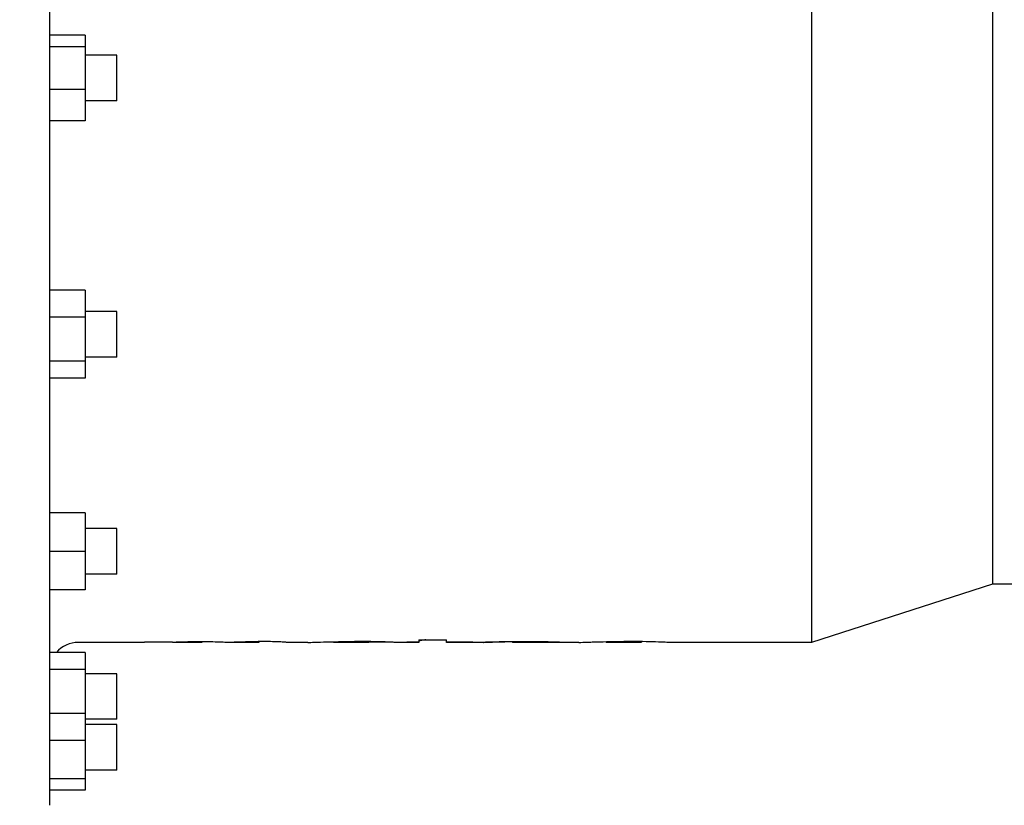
# Model space of a CAD drawing. Header units: inches. Extents: x 24 to 1128, y -58 to 748.
# Tile 289 of 656: x 366.85 to 375.35, y 593.36 to 600.15. Entities that reach past the tile are written whole.
import ezdxf

# ---------------------------------------------------------------- set-up
doc = ezdxf.new("R2010")
doc.units = ezdxf.units.IN
doc.header["$LTSCALE"] = 32
doc.header["$MEASUREMENT"] = 0
doc.layers.add('Dimension (ANSI)', color=7, linetype='Continuous', lineweight=25)
doc.layers.add('Visible (ANSI)', color=7, linetype='Continuous', lineweight=30)
doc.styles.add('Note Text (ANSI)', font='tahoma.ttf')
doc.dimstyles.new('SB Fraction-16 (ANSI)', dxfattribs={"dimscale": 32, "dimtxt": 0.125, "dimasz": 0.098425, "dimexe": 0.125, "dimexo": 0.0625, "dimgap": 0.031496, "dimtad": 0, "dimtih": 1, "dimtoh": 1, "dimdec": 4, "dimrnd": 1e-08, "dimzin": 0, "dimdsep": 46, "dimlunit": 5, "dimtxsty": 'Note Text (ANSI)', "dimcen": 0.09, "dimdle": 0.393701, "dimclrd": 256, "dimclre": 256, "dimclrt": 256, "dimadec": 0, "dimazin": 3, "dimtfac": 0.96, "dimtofl": 0, "dimtmove": 0, "dimatfit": 3, "dimfxl": 1, "dimfrac": 2, "dimtolj": 1, "dimtzin": 12, "dimlwd": -1, "dimlwe": -1, "dimarcsym": 0})

# ---------------------------------------------------------------- blocks, each defined once
blk = doc.blocks.new('*D19')
at = {"layer": 'Defpoints', "color": 0, "transparency": 16777216}
for p in [(494.2806, 695.4398), (330.5011, 563.4398), (494.2806, 563.4398)]:
    blk.add_point(p, dxfattribs=at)
at = {"layer": 'Dimension (ANSI)', "transparency": 16777216}
for p, q in [((492.2806, 695.4398), (326.5011, 695.4398)), ((330.5011, 692.2902), (330.5011, 632.5309)), ((330.5011, 566.5894), (330.5011, 626.3486)), ((492.2806, 563.4398), (326.5011, 563.4398))]:
    blk.add_line(p, q, dxfattribs=at)
for points in [[(329.9762, 692.2902), (331.026, 692.2902), (330.5011, 695.4398)], [(329.9762, 566.5894), (331.026, 566.5894), (330.5011, 563.4398)]]:
    blk.add_solid(points, dxfattribs=at)
at = {"layer": 'Dimension (ANSI)', "transparency": 16777216, "insert": (326.4205, 631.5231), "char_height": 4, "attachment_point": 1, "style": 'Note Text (ANSI)'}
blk.add_mtext('\\A1;132', dxfattribs=at)

msp = doc.modelspace()

# ---------------------------------------------------------------- linework, layer by layer
at = {"layer": 'Visible (ANSI)'}
for p, q in [((367.10463, 605.92578), (367.10463, 593.36378)), ((373.68763, 604.51878), (373.68763, 594.77078)), ((375.24963, 604.01628), (375.24963, 595.27328)), ((367.41263, 600.01508), (367.10463, 600.01508)), ((367.41263, 600.01508), (367.41263, 599.91586)), ((367.41263, 599.91586), (367.10463, 599.91586)), ((367.41263, 599.91586), (367.41263, 599.54556)), ((367.68863, 599.84178), (367.41263, 599.84178)), ((367.68863, 599.44778), (367.68863, 599.84178)), ((367.41263, 599.54556), (367.10463, 599.54556)), ((367.41263, 599.54556), (367.41263, 599.27448)), ((367.68863, 599.44778), (367.41263, 599.44778)), ((367.41263, 599.27448), (367.10463, 599.27448)), ((367.41263, 597.81245), (367.10463, 597.81245)), ((367.41263, 597.81245), (367.41263, 597.57908)), ((367.68863, 597.62937), (367.41263, 597.62937)), ((367.68863, 597.23537), (367.68863, 597.62937)), ((367.41263, 597.57908), (367.10463, 597.57908)), ((367.41263, 597.57908), (367.41263, 597.199)), ((367.41263, 597.199), (367.10463, 597.199)), ((367.68863, 597.23537), (367.41263, 597.23537)), ((367.41263, 597.199), (367.41263, 597.05229)), ((367.41263, 597.05229), (367.10463, 597.05229)), ((367.41263, 595.88878), (367.10463, 595.88878)), ((367.41263, 595.88878), (367.41263, 595.55678)), ((367.68863, 595.75378), (367.41263, 595.75378)), ((367.68863, 595.35978), (367.68863, 595.75378)), ((367.41263, 595.55678), (367.10463, 595.55678)), ((367.41263, 595.55678), (367.41263, 595.22478)), ((367.68863, 595.35978), (367.41263, 595.35978)), ((375.24963, 595.27328), (373.68763, 594.77078)), ((375.97663, 595.27328), (375.24963, 595.27328)), ((367.41263, 595.22478), (367.10463, 595.22478)), ((367.92756, 594.77078), (367.35463, 594.77078)), ((367.92756, 594.77703), (367.92756, 594.77078)), ((367.92756, 594.77703), (368.16806, 594.77703)), ((368.16806, 594.77369), (368.16806, 594.77703)), ((368.16806, 594.77369), (368.16806, 594.77092)), ((368.16806, 594.77078), (368.16806, 594.77092)), ((368.4151, 594.77078), (368.16806, 594.77078)), ((368.29801, 594.77717), (368.29801, 594.77147)), ((368.40362, 594.77837), (368.40362, 594.77091)), ((368.42123, 594.77837), (368.42123, 594.77229)), ((368.66173, 594.77357), (368.66173, 594.77092)), ((368.66173, 594.77078), (368.66173, 594.77092)), ((368.9094, 594.77078), (368.66173, 594.77078)), ((368.79168, 594.77699), (368.79168, 594.77147)), ((368.89809, 594.77836), (368.89809, 594.77091)), ((368.9149, 594.77837), (368.9149, 594.77229)), ((369.33674, 594.77078), (369.15521, 594.77078)), ((369.55968, 594.77682), (369.55968, 594.77088)), ((369.86142, 594.77078), (369.56409, 594.77078)), ((369.72008, 594.77835), (369.72008, 594.77197)), ((369.86427, 594.77767), (369.86427, 594.77088)), ((370.02182, 594.77378), (369.86427, 594.77378)), ((370.29465, 594.77078), (370.09826, 594.77078)), ((370.19338, 594.77703), (370.19338, 594.77147)), ((370.19338, 594.77703), (370.29465, 594.77703)), ((370.29465, 594.77147), (370.19338, 594.77147)), ((370.29465, 594.79273), (370.29465, 594.77703)), ((370.29465, 594.79273), (370.53515, 594.79273)), ((370.29465, 594.77703), (370.29465, 594.77147)), ((370.29465, 594.77147), (370.29465, 594.77078)), ((370.53515, 594.77703), (370.53515, 594.79273)), ((370.53515, 594.77703), (370.763, 594.77703)), ((370.53515, 594.77703), (370.53515, 594.77147)), ((370.53515, 594.77078), (370.53515, 594.77147)), ((370.763, 594.77147), (370.53515, 594.77147)), ((370.85225, 594.77078), (370.53515, 594.77078)), ((370.763, 594.77147), (370.763, 594.77703)), ((371.04821, 594.77703), (371.04821, 594.77518)), ((371.10477, 594.77779), (371.10477, 594.77102)), ((371.67637, 594.77078), (371.13552, 594.77078)), ((371.23788, 594.77838), (371.23788, 594.77197)), ((371.48986, 594.77609), (371.48986, 594.77088)), ((371.50984, 594.77088), (371.48986, 594.77088)), ((371.50984, 594.77088), (371.50984, 594.77572)), ((371.9149, 594.77728), (371.9149, 594.77247)), ((372.2031, 594.77078), (371.93077, 594.77078)), ((371.95999, 594.77785), (371.95999, 594.77115)), ((372.0668, 594.77838), (372.0668, 594.77197)), ((372.17597, 594.77784), (372.17597, 594.77111)), ((372.2187, 594.7773), (372.2187, 594.77247)), ((373.68763, 594.77078), (372.45723, 594.77078)), ((367.41263, 594.68363), (367.10463, 594.68363)), ((367.41263, 594.68363), (367.41263, 594.53693)), ((367.41263, 594.53693), (367.10463, 594.53693)), ((367.41263, 594.53693), (367.41263, 594.15684)), ((367.68863, 594.50055), (367.41263, 594.50055)), ((367.68863, 594.10655), (367.68863, 594.50055)), ((367.41263, 594.15684), (367.10463, 594.15684)), ((367.41263, 594.15684), (367.41263, 593.92347)), ((367.68863, 594.10655), (367.41263, 594.10655)), ((367.68863, 594.06047), (367.41263, 594.06047)), ((367.68863, 593.66647), (367.68863, 594.06047)), ((367.41263, 593.92347), (367.10463, 593.92347)), ((367.41263, 593.92347), (367.41263, 593.5924)), ((367.68863, 593.66647), (367.41263, 593.66647)), ((367.41263, 593.5924), (367.10463, 593.5924)), ((367.41263, 593.5924), (367.41263, 593.49318)), ((367.41263, 593.49318), (367.10463, 593.49318))]:
    msp.add_line(p, q, dxfattribs=at)
msp.add_arc((367.35463, 594.52078), 0.25, 90, 139.352315, dxfattribs=at)
for points, knots in [([(368.16806, 594.77369), (368.20901, 594.77478), (368.25782, 594.77632), (368.34961, 594.77828), (368.388, 594.77834), (368.41312, 594.77838)], [-0.3669193, -0.3669193, -0.3669193, -0.3669193, -0.1915115, -0.1915115, 0, 0, 0, 0]), ([(368.29801, 594.77147), (368.28115, 594.77146), (368.26847, 594.77145), (368.22156, 594.77122), (368.195, 594.77104), (368.16806, 594.77092)], [-0.44016614, -0.44016614, -0.44016614, -0.44016614, -0.23601389, -0.23601389, 0, 0, 0, 0]), ([(368.40362, 594.77091), (368.40055, 594.77095), (368.39786, 594.771), (368.38939, 594.7711), (368.38439, 594.77116), (368.36904, 594.77129), (368.35996, 594.77135), (368.33259, 594.77146), (368.31428, 594.77147), (368.29801, 594.77147)], [-0.34529379, -0.34529379, -0.34529379, -0.34529379, -0.24500279, -0.24500279, -0.18743493, -0.18743493, -0.12399739, -0.12399739, 0, 0, 0, 0]), ([(368.42123, 594.77229), (368.42118, 594.77212), (368.42113, 594.77197), (368.42109, 594.77184), (368.42107, 594.77179), (368.42105, 594.77175), (368.42103, 594.7717), (368.42101, 594.77164), (368.42098, 594.77159), (368.42095, 594.77154), (368.42092, 594.7715), (368.42088, 594.77145), (368.42083, 594.77141), (368.42082, 594.77139), (368.4208, 594.77138), (368.42078, 594.77137), (368.42074, 594.77134), (368.42069, 594.77131), (368.42063, 594.77129), (368.42058, 594.77126), (368.42051, 594.77124), (368.42045, 594.77121), (368.42036, 594.77118), (368.42027, 594.77116), (368.42017, 594.77113), (368.42007, 594.7711), (368.41996, 594.77108), (368.41984, 594.77105), (368.41977, 594.77104), (368.41971, 594.77103), (368.41965, 594.77101), (368.4195, 594.77098), (368.41936, 594.77096), (368.41921, 594.77094), (368.41908, 594.77092), (368.41894, 594.7709), (368.41878, 594.77088), (368.41868, 594.77087), (368.41858, 594.77086), (368.41846, 594.77086), (368.41823, 594.77084), (368.41795, 594.77083), (368.41762, 594.77081), (368.4173, 594.7708), (368.41692, 594.77079), (368.41648, 594.77079), (368.41621, 594.77078), (368.41592, 594.77078), (368.41559, 594.77078), (368.41529, 594.77078), (368.41495, 594.77078), (368.41457, 594.77078), (368.41425, 594.77078), (368.4139, 594.77078), (368.41351, 594.77079), (368.41308, 594.77079), (368.4126, 594.77079), (368.41207, 594.7708), (368.41155, 594.7708), (368.41099, 594.77081), (368.41037, 594.77082), (368.40999, 594.77082), (368.40959, 594.77083), (368.40916, 594.77083), (368.40861, 594.77084), (368.40801, 594.77085), (368.40737, 594.77086), (368.40677, 594.77086), (368.40613, 594.77087), (368.40547, 594.77088), (368.40487, 594.77089), (368.40425, 594.7709), (368.40362, 594.77091)], [-0.53853939, -0.53853939, -0.53853939, -0.53853939, -0.47929834, -0.47929834, -0.47929834, -0.45686375, -0.45686375, -0.45686375, -0.42877411, -0.42877411, -0.42877411, -0.40003096, -0.40003096, -0.40003096, -0.39114885, -0.39114885, -0.39114885, -0.36947222, -0.36947222, -0.36947222, -0.34729248, -0.34729248, -0.34729248, -0.31987564, -0.31987564, -0.31987564, -0.29015196, -0.29015196, -0.29015196, -0.27491072, -0.27491072, -0.27491072, -0.24215185, -0.24215185, -0.24215185, -0.21544681, -0.21544681, -0.21544681, -0.19934893, -0.19934893, -0.19934893, -0.16749776, -0.16749776, -0.16749776, -0.13564659, -0.13564659, -0.13564659, -0.11605904, -0.11605904, -0.11605904, -0.09763891, -0.09763891, -0.09763891, -0.08193345, -0.08193345, -0.08193345, -0.06437951, -0.06437951, -0.06437951, -0.04761889, -0.04761889, -0.04761889, -0.03750297, -0.03750297, -0.03750297, -0.02425237, -0.02425237, -0.02425237, -0.01160014, -0.01160014, -0.01160014, 0, 0, 0, 0]), ([(368.41312, 594.77838), (368.43248, 594.77836), (368.45767, 594.77832), (368.52763, 594.77725), (368.54953, 594.77652), (368.58408, 594.77533), (368.59631, 594.77477), (368.61731, 594.77376), (368.62499, 594.77328), (368.63325, 594.77284)], [-0.36304308, -0.36304308, -0.36304308, -0.36304308, -0.29395268, -0.29395268, -0.21686433, -0.21686433, -0.13177402, -0.13177402, 0, 0, 0, 0]), ([(368.63325, 594.77284), (368.69235, 594.77426), (368.75588, 594.77643), (368.86082, 594.77828), (368.88843, 594.77834), (368.90738, 594.77838)], [-0.38777168, -0.38777168, -0.38777168, -0.38777168, -0.14454688, -0.14454688, 0, 0, 0, 0]), ([(368.79168, 594.77147), (368.77548, 594.77146), (368.76069, 594.77145), (368.71554, 594.77123), (368.68893, 594.77104), (368.66173, 594.77092)], [-0.45181326, -0.45181326, -0.45181326, -0.45181326, -0.23880132, -0.23880132, 0, 0, 0, 0]), ([(368.89809, 594.77091), (368.89553, 594.77095), (368.89322, 594.77099), (368.88593, 594.77108), (368.88179, 594.77113), (368.87371, 594.77121), (368.86608, 594.77128), (368.83191, 594.77146), (368.80936, 594.77147), (368.79168, 594.77147)], [-0.41758456, -0.41758456, -0.41758456, -0.41758456, -0.31024463, -0.31024463, -0.21516139, -0.21516139, -0.13477731, -0.13477731, 0, 0, 0, 0]), ([(368.9149, 594.77229), (368.91484, 594.77207), (368.91478, 594.77187), (368.9147, 594.7717), (368.91462, 594.77154), (368.91452, 594.7714), (368.91431, 594.77128), (368.91411, 594.77117), (368.91381, 594.77108), (368.91351, 594.77101), (368.91344, 594.77099), (368.91336, 594.77097), (368.91328, 594.77096), (368.91315, 594.77093), (368.91302, 594.77091), (368.91286, 594.77089), (368.91276, 594.77088), (368.91265, 594.77087), (368.91253, 594.77086), (368.91232, 594.77084), (368.91208, 594.77082), (368.91178, 594.77081), (368.91153, 594.7708), (368.91123, 594.7708), (368.91089, 594.77079), (368.91084, 594.77079), (368.9108, 594.77079), (368.91075, 594.77079), (368.91044, 594.77078), (368.91009, 594.77078), (368.90969, 594.77078), (368.90933, 594.77078), (368.90893, 594.77078), (368.90848, 594.77078), (368.90826, 594.77078), (368.90803, 594.77078), (368.90778, 594.77079), (368.90731, 594.77079), (368.90679, 594.77079), (368.90621, 594.7708), (368.90567, 594.77081), (368.90508, 594.77081), (368.90442, 594.77082), (368.90411, 594.77082), (368.90377, 594.77083), (368.90343, 594.77083), (368.90284, 594.77084), (368.90221, 594.77085), (368.90155, 594.77086), (368.90093, 594.77087), (368.90029, 594.77088), (368.89963, 594.77089), (368.89913, 594.77089), (368.89861, 594.7709), (368.89809, 594.77091)], [-0.46041841, -0.46041841, -0.46041841, -0.46041841, -0.38369449, -0.38369449, -0.38369449, -0.31286095, -0.31286095, -0.31286095, -0.24854884, -0.24854884, -0.24854884, -0.23172149, -0.23172149, -0.23172149, -0.20538208, -0.20538208, -0.20538208, -0.18863683, -0.18863683, -0.18863683, -0.16040452, -0.16040452, -0.16040452, -0.13567577, -0.13567577, -0.13567577, -0.13217221, -0.13217221, -0.13217221, -0.11064226, -0.11064226, -0.11064226, -0.09099566, -0.09099566, -0.09099566, -0.08136263, -0.08136263, -0.08136263, -0.06300869, -0.06300869, -0.06300869, -0.04571059, -0.04571059, -0.04571059, -0.0373158, -0.0373158, -0.0373158, -0.02311181, -0.02311181, -0.02311181, -0.01003763, -0.01003763, -0.01003763, 0, 0, 0, 0]), ([(369.15518, 594.77078), (369.15451, 594.77078), (369.15266, 594.77099), (369.13757, 594.77221), (369.12553, 594.77304), (369.10845, 594.77404), (369.10042, 594.77446), (369.06936, 594.77592), (369.04723, 594.77661), (369.01046, 594.77754), (368.9896, 594.77787), (368.94612, 594.77833), (368.9258, 594.77836), (368.90738, 594.77838)], [0.0272559, 0.0272559, 0.0272559, 0.0272559, 0.2216782, 0.2216782, 0.4584842, 0.4584842, 0.6203803, 0.6203803, 1.016547, 1.016547, 1.5141158, 1.5141158, 2.1727509, 2.1727509, 2.1727509, 2.1727509]), ([(369.33674, 594.77078), (369.35036, 594.77077), (369.37108, 594.77148), (369.42802, 594.77335), (369.46768, 594.77464), (369.51521, 594.77591), (369.54824, 594.77676), (369.65914, 594.77828), (369.70448, 594.77834), (369.74144, 594.77838)], [-0.97945051, -0.97945051, -0.97945051, -0.97945051, -0.80348306, -0.80348306, -0.53562234, -0.53562234, -0.2816887, -0.2816887, 0, 0, 0, 0]), ([(369.72008, 594.77197), (369.70232, 594.77196), (369.68616, 594.77195), (369.63807, 594.77168), (369.62213, 594.7715), (369.59677, 594.77122), (369.58764, 594.77107), (369.58015, 594.77096), (369.5721, 594.77083), (369.5612, 594.77075), (369.56045, 594.77083), (369.55968, 594.77088)], [-0.32115653, -0.32115653, -0.32115653, -0.32115653, -0.28333543, -0.28333543, -0.23848643, -0.23848643, -0.12568877, -0.12568877, -0.05934173, -0.05934173, 0, 0, 0, 0]), ([(369.86427, 594.77088), (369.86276, 594.77072), (369.86021, 594.77075), (369.83907, 594.77114), (369.82851, 594.77131), (369.81598, 594.77148), (369.80543, 594.77162), (369.76236, 594.77195), (369.73227, 594.77196), (369.72008, 594.77197)], [-0.2290007, -0.2290007, -0.2290007, -0.2290007, -0.18174641, -0.18174641, -0.14583383, -0.14583383, -0.09290385, -0.09290385, 0, 0, 0, 0]), ([(370.09825, 594.77078), (370.09719, 594.77078), (370.09596, 594.77079), (370.09005, 594.77091), (370.08058, 594.77128), (370.03558, 594.77326), (370.00909, 594.7743), (369.95863, 594.77595), (369.92603, 594.77667), (369.87479, 594.77761), (369.84514, 594.77792), (369.79229, 594.77834), (369.76716, 594.77836), (369.74144, 594.77838)], [0.16752999, 0.16752999, 0.16752999, 0.16752999, 0.19911626, 0.19911626, 0.29675283, 0.29675283, 0.39788801, 0.39788801, 0.55016908, 0.55016908, 0.76206447, 0.76206447, 1.08957198, 1.08957198, 1.08957198, 1.08957198]), ([(370.35675, 594.79273), (370.34915, 594.79205), (370.34402, 594.79148), (370.33063, 594.78988), (370.32071, 594.78846), (370.29805, 594.78326), (370.29512, 594.78057), (370.29465, 594.77836)], [-0.55658114, -0.55658114, -0.55658114, -0.55658114, -0.49261582, -0.49261582, -0.30134656, -0.30134656, 0, 0, 0, 0]), ([(370.85161, 594.77081), (370.8523, 594.77089), (370.85391, 594.77113), (370.8748, 594.77214), (370.88744, 594.7727), (370.92229, 594.77392), (370.93588, 594.77438), (370.97418, 594.77548), (371.01497, 594.77668), (371.14424, 594.77831), (371.19985, 594.77836), (371.23076, 594.77838)], [-3.9056525, -3.9056525, -3.9056525, -3.9056525, -1.8909672, -1.8909672, -0.8404444, -0.8404444, -0.5014522, -0.5014522, -0.2355725, -0.2355725, 0, 0, 0, 0]), ([(371.04821, 594.77518), (371.03584, 594.77503), (371.01468, 594.77478), (370.97506, 594.77412), (370.95575, 594.77376), (370.91886, 594.77289), (370.89826, 594.77232), (370.87779, 594.77164), (370.8659, 594.77122), (370.85244, 594.77075), (370.85198, 594.77076), (370.85161, 594.77081)], [-2.3010038, -2.3010038, -2.3010038, -2.3010038, -1.4006157, -1.4006157, -0.8288031, -0.8288031, -0.2583274, -0.2583274, -0.1176073, -0.1176073, 0, 0, 0, 0]), ([(371.23788, 594.77197), (371.22331, 594.77196), (371.20817, 594.77195), (371.17117, 594.77184), (371.15571, 594.77174), (371.13439, 594.77159), (371.12512, 594.77149), (371.1139, 594.77134), (371.11053, 594.77127), (371.10552, 594.77113), (371.10526, 594.77107), (371.10477, 594.77102)], [-0.14250485, -0.14250485, -0.14250485, -0.14250485, -0.12495499, -0.12495499, -0.10209196, -0.10209196, -0.06490399, -0.06490399, -0.0378869, -0.0378869, 0, 0, 0, 0]), ([(371.13551, 594.77078), (371.13401, 594.77078), (371.13271, 594.77078), (371.12582, 594.77078), (371.1211, 594.77078), (371.11357, 594.77081), (371.11021, 594.77082), (371.10552, 594.7709), (371.10515, 594.77096), (371.10477, 594.77102)], [0.22996059, 0.22996059, 0.22996059, 0.22996059, 0.26266712, 0.26266712, 0.42559966, 0.42559966, 0.53810284, 0.53810284, 0.65637345, 0.65637345, 0.65637345, 0.65637345]), ([(371.23076, 594.77838), (371.26657, 594.77836), (371.31722, 594.77832), (371.41734, 594.77716), (371.43603, 594.77692), (371.48309, 594.77624), (371.49395, 594.77602), (371.50984, 594.77572)], [-0.58867525, -0.58867525, -0.58867525, -0.58867525, -0.21877473, -0.21877473, -0.13130367, -0.13130367, 0, 0, 0, 0]), ([(371.48986, 594.77088), (371.48181, 594.77091), (371.47377, 594.77095), (371.46556, 594.771), (371.4647, 594.771), (371.46383, 594.77101), (371.46296, 594.77101), (371.46234, 594.77102), (371.46173, 594.77102), (371.46111, 594.77102), (371.45411, 594.77106), (371.44698, 594.7711), (371.43976, 594.77114), (371.43801, 594.77115), (371.43624, 594.77117), (371.43448, 594.77118), (371.43339, 594.77118), (371.4323, 594.77119), (371.43121, 594.7712), (371.42225, 594.77125), (371.41319, 594.7713), (371.40402, 594.77136), (371.40281, 594.77137), (371.4016, 594.77137), (371.40039, 594.77138), (371.39151, 594.77143), (371.38253, 594.77149), (371.37346, 594.77154), (371.3729, 594.77154), (371.37234, 594.77154), (371.37178, 594.77155), (371.37078, 594.77155), (371.36977, 594.77156), (371.36877, 594.77156), (371.36064, 594.77161), (371.35248, 594.77165), (371.34429, 594.77169), (371.34238, 594.7717), (371.34047, 594.77171), (371.33855, 594.77172), (371.33791, 594.77172), (371.33727, 594.77173), (371.33663, 594.77173), (371.32975, 594.77176), (371.32285, 594.77179), (371.31592, 594.77182), (371.3124, 594.77183), (371.30886, 594.77184), (371.30533, 594.77185), (371.30491, 594.77185), (371.3045, 594.77186), (371.30409, 594.77186), (371.2979, 594.77188), (371.29169, 594.77189), (371.28546, 594.77191), (371.28089, 594.77192), (371.2763, 594.77193), (371.2717, 594.77194), (371.27153, 594.77194), (371.27135, 594.77194), (371.27118, 594.77194), (371.2656, 594.77195), (371.26, 594.77195), (371.25439, 594.77196), (371.24889, 594.77196), (371.24339, 594.77196), (371.23788, 594.77197)], [0, 0, 0, 0, 0.0007188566, 0.0007188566, 0.0007188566, 0.0007946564, 0.0007946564, 0.0007946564, 0.0008483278, 0.0008483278, 0.0008483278, 0.0014572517, 0.0014572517, 0.0014572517, 0.0016053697, 0.0016053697, 0.0016053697, 0.0016966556, 0.0016966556, 0.0016966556, 0.0024462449, 0.0024462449, 0.0024462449, 0.0025449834, 0.0025449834, 0.0025449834, 0.0032684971, 0.0032684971, 0.0032684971, 0.0033132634, 0.0033132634, 0.0033132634, 0.0033933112, 0.0033933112, 0.0033933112, 0.0040403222, 0.0040403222, 0.0040403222, 0.0041910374, 0.0041910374, 0.0041910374, 0.004241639, 0.004241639, 0.004241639, 0.0047826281, 0.0047826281, 0.0047826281, 0.0050579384, 0.0050579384, 0.0050579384, 0.0050899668, 0.0050899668, 0.0050899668, 0.0055714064, 0.0055714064, 0.0055714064, 0.0059248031, 0.0059248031, 0.0059248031, 0.0059382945, 0.0059382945, 0.0059382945, 0.0063668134, 0.0063668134, 0.0063668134, 0.0067866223, 0.0067866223, 0.0067866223, 0.0067866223]), ([(371.67624, 594.77076), (371.68068, 594.77077), (371.68638, 594.77088), (371.716, 594.77166), (371.74604, 594.77283), (371.78352, 594.7741), (371.80027, 594.77464), (371.86739, 594.77654), (371.91499, 594.77731), (371.96013, 594.77788), (371.98238, 594.77808), (372.02578, 594.77835), (372.04368, 594.77836), (372.0668, 594.77838)], [-0.72020773, -0.72020773, -0.72020773, -0.72020773, -0.68782338, -0.68782338, -0.58817154, -0.58817154, -0.51866275, -0.51866275, -0.33113467, -0.33113467, -0.17619313, -0.17619313, 0, 0, 0, 0]), ([(371.95999, 594.77115), (371.94995, 594.77098), (371.94049, 594.7708), (371.91656, 594.77074), (371.91539, 594.77137), (371.9149, 594.77247)], [-0.48737097, -0.48737097, -0.48737097, -0.48737097, -0.31696317, -0.31696317, 0, 0, 0, 0]), ([(372.0668, 594.77197), (372.06479, 594.77197), (372.06279, 594.77197), (372.06077, 594.77196), (372.05918, 594.77196), (372.05758, 594.77196), (372.05595, 594.77196), (372.05454, 594.77196), (372.0531, 594.77196), (372.05164, 594.77196), (372.05142, 594.77196), (372.0512, 594.77195), (372.05097, 594.77195), (372.04929, 594.77195), (372.04756, 594.77195), (372.04578, 594.77194), (372.04407, 594.77194), (372.04231, 594.77194), (372.04049, 594.77193), (372.03922, 594.77193), (372.03793, 594.77192), (372.0366, 594.77192), (372.03639, 594.77192), (372.03617, 594.77192), (372.03594, 594.77192), (372.03458, 594.77191), (372.03305, 594.77191), (372.03139, 594.7719), (372.02997, 594.77189), (372.02846, 594.77189), (372.02687, 594.77188), (372.02528, 594.77187), (372.02361, 594.77186), (372.0219, 594.77185), (372.01977, 594.77184), (372.01757, 594.77183), (372.01535, 594.77181), (372.01379, 594.7718), (372.01223, 594.77179), (372.01067, 594.77178), (372.00999, 594.77178), (372.00932, 594.77177), (372.00865, 594.77177), (372.00822, 594.77176), (372.00779, 594.77176), (372.00736, 594.77176), (372.00634, 594.77175), (372.00527, 594.77174), (372.00413, 594.77173), (372.00304, 594.77172), (372.00189, 594.77171), (372.00068, 594.7717), (371.99953, 594.77169), (371.99833, 594.77167), (371.99708, 594.77166), (371.99679, 594.77166), (371.99649, 594.77165), (371.99619, 594.77165), (371.99464, 594.77163), (371.99303, 594.77162), (371.99136, 594.7716), (371.98994, 594.77158), (371.98848, 594.77156), (371.98698, 594.77154), (371.98598, 594.77153), (371.98496, 594.77152), (371.98393, 594.7715), (371.98309, 594.77149), (371.98223, 594.77148), (371.98137, 594.77147), (371.98002, 594.77145), (371.97873, 594.77143), (371.9775, 594.77141), (371.97621, 594.77139), (371.97499, 594.77138), (371.97381, 594.77136), (371.97315, 594.77135), (371.9725, 594.77134), (371.97186, 594.77133), (371.97083, 594.77131), (371.96984, 594.7713), (371.96886, 594.77128), (371.96772, 594.77127), (371.96661, 594.77125), (371.96551, 594.77123), (371.96365, 594.7712), (371.96184, 594.77118), (371.95999, 594.77115)], [-0.57296616, -0.57296616, -0.57296616, -0.57296616, -0.51711765, -0.51711765, -0.51711765, -0.47318343, -0.47318343, -0.47318343, -0.43503798, -0.43503798, -0.43503798, -0.4292492, -0.4292492, -0.4292492, -0.38544071, -0.38544071, -0.38544071, -0.34334064, -0.34334064, -0.34334064, -0.31399017, -0.31399017, -0.31399017, -0.30921975, -0.30921975, -0.30921975, -0.28037292, -0.28037292, -0.28037292, -0.25567359, -0.25567359, -0.25567359, -0.23097425, -0.23097425, -0.23097425, -0.20030903, -0.20030903, -0.20030903, -0.17891042, -0.17891042, -0.17891042, -0.16964381, -0.16964381, -0.16964381, -0.16367498, -0.16367498, -0.16367498, -0.14959604, -0.14959604, -0.14959604, -0.13597627, -0.13597627, -0.13597627, -0.12297961, -0.12297961, -0.12297961, -0.11989053, -0.11989053, -0.11989053, -0.10406125, -0.10406125, -0.10406125, -0.09067719, -0.09067719, -0.09067719, -0.08178306, -0.08178306, -0.08178306, -0.07457481, -0.07457481, -0.07457481, -0.06327094, -0.06327094, -0.06327094, -0.05151264, -0.05151264, -0.05151264, -0.04487214, -0.04487214, -0.04487214, -0.03412393, -0.03412393, -0.03412393, -0.02145713, -0.02145713, -0.02145713, 0, 0, 0, 0]), ([(372.45723, 594.77078), (372.44787, 594.77078), (372.43206, 594.77125), (372.38152, 594.77304), (372.35266, 594.77416), (372.27995, 594.77616), (372.2428, 594.77704), (372.17341, 594.77789), (372.1509, 594.77809), (372.10785, 594.77835), (372.08995, 594.77836), (372.0668, 594.77838)], [0.29203338, 0.29203338, 0.29203338, 0.29203338, 0.52343068, 0.52343068, 0.69814635, 0.69814635, 0.81453295, 0.81453295, 0.8626027, 0.8626027, 0.91734496, 0.91734496, 0.91734496, 0.91734496]), ([(372.17597, 594.77111), (372.17427, 594.77114), (372.1726, 594.77116), (372.17087, 594.77119), (372.16991, 594.77121), (372.16894, 594.77122), (372.16793, 594.77124), (372.16714, 594.77125), (372.16633, 594.77126), (372.16549, 594.77128), (372.16444, 594.77129), (372.16335, 594.77131), (372.16221, 594.77133), (372.16109, 594.77134), (372.15993, 594.77136), (372.15871, 594.77138), (372.15756, 594.7714), (372.15636, 594.77141), (372.15511, 594.77143), (372.15475, 594.77143), (372.15438, 594.77144), (372.15402, 594.77144), (372.15237, 594.77147), (372.15072, 594.77149), (372.14905, 594.77151), (372.14731, 594.77153), (372.14557, 594.77155), (372.14382, 594.77157), (372.143, 594.77158), (372.14218, 594.77159), (372.14136, 594.7716), (372.13968, 594.77161), (372.13799, 594.77163), (372.13629, 594.77165), (372.13449, 594.77166), (372.13268, 594.77168), (372.13087, 594.7717), (372.12993, 594.77171), (372.12899, 594.77171), (372.12806, 594.77172), (372.12571, 594.77174), (372.12335, 594.77176), (372.12098, 594.77178), (372.11872, 594.77179), (372.11645, 594.77181), (372.11415, 594.77182), (372.11386, 594.77182), (372.11357, 594.77183), (372.11328, 594.77183), (372.11083, 594.77184), (372.10835, 594.77186), (372.10585, 594.77187), (372.10341, 594.77188), (372.10094, 594.77189), (372.09844, 594.7719), (372.0983, 594.7719), (372.09816, 594.7719), (372.09802, 594.7719), (372.09606, 594.77191), (372.09417, 594.77192), (372.09236, 594.77193), (372.09053, 594.77193), (372.08878, 594.77194), (372.08707, 594.77194), (372.08562, 594.77194), (372.0842, 594.77195), (372.08282, 594.77195), (372.08146, 594.77195), (372.08014, 594.77195), (372.07883, 594.77196), (372.07731, 594.77196), (372.07581, 594.77196), (372.07433, 594.77196), (372.07233, 594.77196), (372.07036, 594.77197), (372.06837, 594.77197), (372.06785, 594.77197), (372.06732, 594.77197), (372.0668, 594.77197)], [-0.24937876, -0.24937876, -0.24937876, -0.24937876, -0.23348265, -0.23348265, -0.23348265, -0.22460988, -0.22460988, -0.22460988, -0.21758654, -0.21758654, -0.21758654, -0.20875553, -0.20875553, -0.20875553, -0.20005388, -0.20005388, -0.20005388, -0.19187555, -0.19187555, -0.19187555, -0.18951385, -0.18951385, -0.18951385, -0.17885065, -0.17885065, -0.17885065, -0.16772822, -0.16772822, -0.16772822, -0.16253713, -0.16253713, -0.16253713, -0.15185715, -0.15185715, -0.15185715, -0.14045958, -0.14045958, -0.14045958, -0.13455791, -0.13455791, -0.13455791, -0.1197707, -0.1197707, -0.1197707, -0.10565587, -0.10565587, -0.10565587, -0.10385421, -0.10385421, -0.10385421, -0.0887793, -0.0887793, -0.0887793, -0.0740809, -0.0740809, -0.0740809, -0.07325302, -0.07325302, -0.07325302, -0.06173657, -0.06173657, -0.06173657, -0.05014002, -0.05014002, -0.05014002, -0.04023013, -0.04023013, -0.04023013, -0.03053788, -0.03053788, -0.03053788, -0.01923075, -0.01923075, -0.01923075, -0.0040081, -0.0040081, -0.0040081, 0, 0, 0, 0]), ([(372.2187, 594.77247), (372.21864, 594.77237), (372.21858, 594.77228), (372.2185, 594.77219), (372.21843, 594.7721), (372.21835, 594.77202), (372.21825, 594.77194), (372.21815, 594.77186), (372.21804, 594.77179), (372.2179, 594.77173), (372.21774, 594.77165), (372.21752, 594.77157), (372.21726, 594.77149), (372.217, 594.77142), (372.21668, 594.77136), (372.2163, 594.77129), (372.21618, 594.77127), (372.21606, 594.77125), (372.21593, 594.77124), (372.21562, 594.77119), (372.21527, 594.77115), (372.21488, 594.77111), (372.21431, 594.77106), (372.21367, 594.77101), (372.21299, 594.77097), (372.21279, 594.77096), (372.21258, 594.77095), (372.21237, 594.77094), (372.21166, 594.77091), (372.21092, 594.77088), (372.21015, 594.77086), (372.20936, 594.77084), (372.20855, 594.77082), (372.20772, 594.77081), (372.20762, 594.77081), (372.20752, 594.77081), (372.20742, 594.77081), (372.20659, 594.77079), (372.20574, 594.77079), (372.20489, 594.77078), (372.20405, 594.77078), (372.20322, 594.77078), (372.20239, 594.77078), (372.20202, 594.77078), (372.20166, 594.77078), (372.20129, 594.77078), (372.2001, 594.77079), (372.19889, 594.7708), (372.19767, 594.77081), (372.19657, 594.77082), (372.19546, 594.77083), (372.19434, 594.77084), (372.19422, 594.77084), (372.1941, 594.77084), (372.19397, 594.77084), (372.19295, 594.77086), (372.19192, 594.77087), (372.19088, 594.77088), (372.18963, 594.7709), (372.18837, 594.77092), (372.18708, 594.77094), (372.18655, 594.77095), (372.18601, 594.77095), (372.18547, 594.77096), (372.18468, 594.77097), (372.18388, 594.77099), (372.18307, 594.771), (372.18221, 594.77101), (372.18134, 594.77102), (372.18047, 594.77104), (372.17944, 594.77105), (372.17842, 594.77107), (372.17739, 594.77109), (372.17692, 594.77109), (372.17645, 594.7711), (372.17597, 594.77111)], [-0.26377198, -0.26377198, -0.26377198, -0.26377198, -0.25209987, -0.25209987, -0.25209987, -0.24076868, -0.24076868, -0.24076868, -0.23083423, -0.23083423, -0.23083423, -0.21859276, -0.21859276, -0.21859276, -0.20665199, -0.20665199, -0.20665199, -0.20293104, -0.20293104, -0.20293104, -0.19422509, -0.19422509, -0.19422509, -0.18153053, -0.18153053, -0.18153053, -0.17771794, -0.17771794, -0.17771794, -0.16512965, -0.16512965, -0.16512965, -0.152321, -0.152321, -0.152321, -0.1507776, -0.1507776, -0.1507776, -0.13784019, -0.13784019, -0.13784019, -0.12509194, -0.12509194, -0.12509194, -0.11948991, -0.11948991, -0.11948991, -0.10132356, -0.10132356, -0.10132356, -0.08494949, -0.08494949, -0.08494949, -0.08315722, -0.08315722, -0.08315722, -0.06814762, -0.06814762, -0.06814762, -0.05016795, -0.05016795, -0.05016795, -0.04271559, -0.04271559, -0.04271559, -0.03184495, -0.03184495, -0.03184495, -0.02016121, -0.02016121, -0.02016121, -0.00637431, -0.00637431, -0.00637431, 0, 0, 0, 0])]:
    msp.add_open_spline(points, degree=3, knots=knots, dxfattribs=at)
msp.add_open_spline([(371.10477, 594.77575), (371.08322, 594.77556), (371.06747, 594.77539), (371.04821, 594.77518)], degree=3, dxfattribs=at)

# ---------------------------------------------------------------- dimensions: what is measured, and where the dimension line sits
at = {"layer": 'Dimension (ANSI)'}
dim = msp.add_linear_dim(base=(330.50111, 563.43978), p1=(494.28063, 695.43978), p2=(494.28063, 563.43978), angle=90, dimstyle='SB Fraction-16 (ANSI)', override={"dimgap": 0.031496, "dimdec": 4, "dimtol": 0, "dimlim": 0, "dimtp": 0, "dimtm": 0, "dimtdec": 2, "dimatfit": 1}, dxfattribs=at)
dim.commit()
dim.dimension.update_dxf_attribs({"geometry": '*D19', "text_midpoint": (330.50111, 629.43978), "dimtype": 160})

doc.saveas('drawing.dxf')
